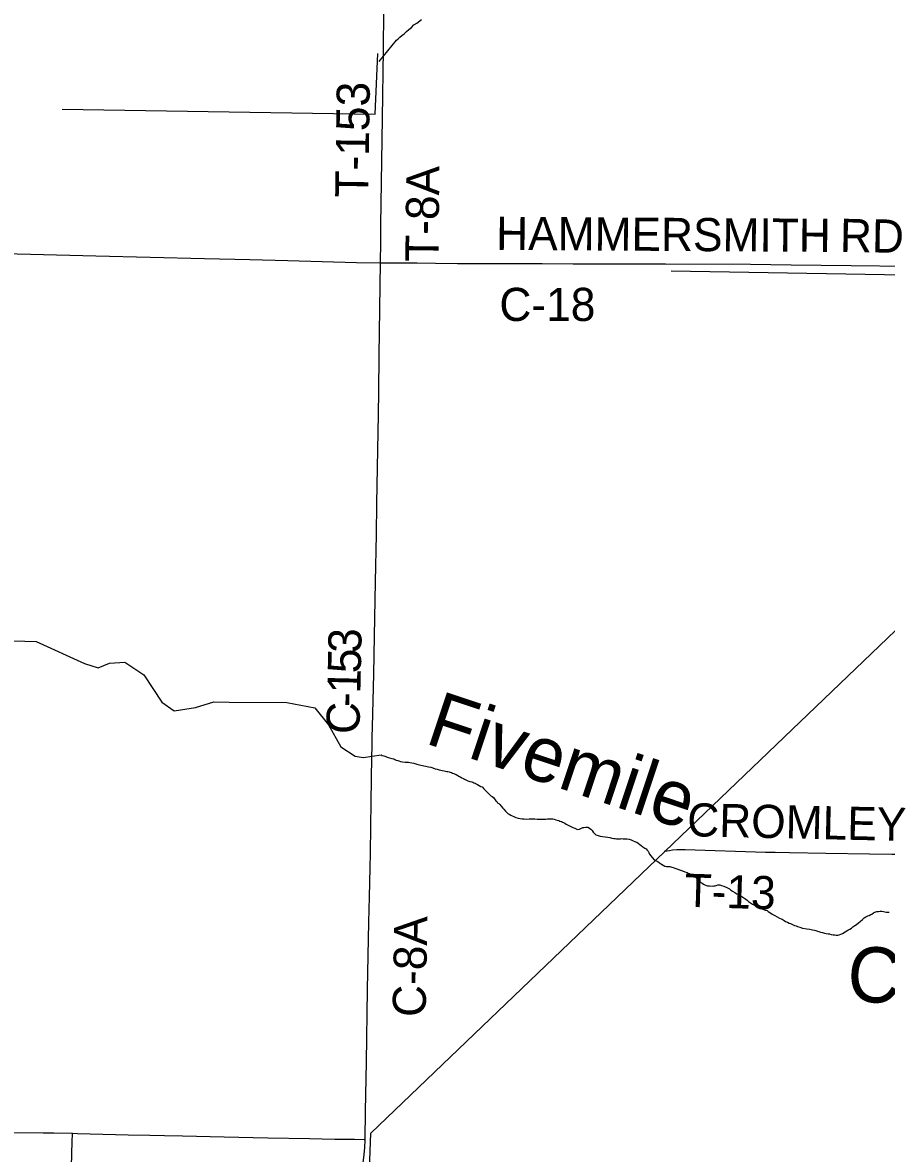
# Model space of a CAD drawing. Extents: x 2.1 to 73.9, y 4 to 26.
# Drawn here: x 46.312 to 47.053, y 20.538 to 21.507 of the extents above; entities that cross this region are included whole.
import ezdxf

# ---------------------------------------------------------------- set-up
doc = ezdxf.new("R2010")
doc.units = 0
for name, color, linetype in [('GM_X_County_Road', 7, 'Continuous'), ('GM_X_County_Road_Text', 7, 'Continuous'), ('GM_X_Minor_River', 7, 'Continuous'), ('GM_X_Minor_River_Text', 7, 'Continuous'), ('GM_X_Township_Road', 7, 'Continuous'), ('GM_X_Township_Road_Text', 7, 'Continuous')]:
    doc.layers.add(name, color=color, linetype=linetype)

msp = doc.modelspace()

# ---------------------------------------------------------------- linework, layer by layer
at = {"layer": 'GM_X_County_Road'}
for points in [[(46.11629, 21.31345), (46.12589, 21.31327), (46.20514, 21.31127), (46.31858, 21.30842), (46.37453, 21.30696), (46.46777, 21.30484), (46.50662, 21.30389), (46.53926, 21.303), (46.5983, 21.30142), (46.61885, 21.30097)], [(46.6114, 20.87782), (46.61162, 20.88667), (46.61178, 20.89441), (46.61197, 20.9035), (46.61311, 20.94851), (46.61373, 20.98114), (46.61462, 21.02777), (46.61527, 21.06817), (46.61573, 21.09458), (46.61613, 21.12566), (46.6167, 21.15597), (46.61698, 21.1711), (46.61732, 21.19093), (46.61745, 21.2005), (46.61762, 21.21173), (46.61776, 21.22202), (46.61885, 21.30097)], [(46.61885, 21.30097), (46.63212, 21.30095), (46.65016, 21.30093), (46.66602, 21.30086), (46.68497, 21.30055), (46.6977, 21.30056), (46.71138, 21.30052), (46.75736, 21.30039), (46.78409, 21.30028), (46.86332, 21.30012), (46.93605, 21.29991), (46.97116, 21.29949), (47.02243, 21.29887), (47.12039, 21.2977)], [(46.61012, 20.79511), (46.61013, 20.7956), (46.61082, 20.83914), (46.6114, 20.87782)], [(46.6057, 20.54966), (46.60607, 20.57404), (46.6067, 20.61605), (46.60779, 20.67828), (46.60887, 20.73584), (46.60936, 20.75762), (46.60984, 20.78251), (46.61012, 20.79511)]]:
    msp.add_lwpolyline(points, dxfattribs=at)
at = {"layer": 'GM_X_Minor_River'}
for points in [[(46.60122, 20.30202), (46.61067, 20.55521), (47.78988, 21.68452)], [(46.61774, 21.47359), (46.63257, 21.49178), (46.63395, 21.49307), (46.63532, 21.49436), (46.63708, 21.49582), (46.63904, 21.49747), (46.641, 21.4993), (46.64315, 21.50094), (46.6453, 21.50278), (46.64747, 21.50499), (46.64999, 21.50662), (46.6539, 21.50953)], [(46.34587, 21.43265), (46.61416, 21.42846), (46.61653, 21.48054)], [(46.86811, 21.2943), (47.3007, 21.28672)], [(46.29433, 20.97731), (46.32361, 20.97666), (46.36483, 20.95753), (46.37662, 20.95408), (46.38632, 20.95785), (46.39963, 20.95876), (46.41578, 20.94807), (46.43114, 20.92465), (46.44196, 20.9172), (46.46003, 20.92), (46.47582, 20.92471), (46.48894, 20.92467), (46.53838, 20.92434), (46.56252, 20.91971), (46.57428, 20.90522), (46.5849, 20.88618), (46.59705, 20.87835), (46.60406, 20.87711)], [(46.60406, 20.87711), (46.61951, 20.87946), (46.62025, 20.87887), (46.62157, 20.87863), (46.62327, 20.87801), (46.62458, 20.87739), (46.62666, 20.87694), (46.62855, 20.87631), (46.63024, 20.87587), (46.63118, 20.87546), (46.63231, 20.87485), (46.63363, 20.87462), (46.63457, 20.87421), (46.63589, 20.87378), (46.63759, 20.87335), (46.63987, 20.87308), (46.64139, 20.87303), (46.64272, 20.87299), (46.64385, 20.87276), (46.64556, 20.87251), (46.64727, 20.87227), (46.64821, 20.87204), (46.64991, 20.87142), (46.65104, 20.87119), (46.65218, 20.87096), (46.65596, 20.87008), (46.65766, 20.86964), (46.66012, 20.86918), (46.66201, 20.86873), (46.6637, 20.86811), (46.66578, 20.86747), (46.66748, 20.86703), (46.66917, 20.86659), (46.67049, 20.86617), (46.67163, 20.86594), (46.67353, 20.86569), (46.67466, 20.86546), (46.67561, 20.86524), (46.67655, 20.86502), (46.67769, 20.86479), (46.67863, 20.86457), (46.67957, 20.86416), (46.6807, 20.86374), (46.68164, 20.86333), (46.68277, 20.86291), (46.68371, 20.8625), (46.68501, 20.86169), (46.68595, 20.86109), (46.68726, 20.86048), (46.68857, 20.85967), (46.68988, 20.85906), (46.691, 20.85845), (46.69213, 20.85803), (46.69363, 20.85722), (46.69551, 20.85659), (46.69702, 20.85616), (46.69797, 20.85594), (46.69891, 20.85553), (46.70004, 20.85511), (46.70097, 20.85451), (46.7019, 20.8539), (46.7034, 20.85309), (46.7049, 20.85228), (46.70603, 20.85187), (46.7075, 20.85029), (46.70879, 20.84892), (46.70989, 20.84774), (46.711, 20.84675), (46.71211, 20.84558), (46.71359, 20.84439), (46.71452, 20.84359), (46.71564, 20.8428), (46.71765, 20.84007), (46.71857, 20.83927), (46.7193, 20.8383), (46.72024, 20.8377), (46.72116, 20.83691), (46.72226, 20.83554), (46.72373, 20.83378), (46.72446, 20.8328), (46.72612, 20.83122), (46.72816, 20.82925), (46.72909, 20.82865), (46.73058, 20.82765), (46.7317, 20.82704), (46.73321, 20.82642), (46.7349, 20.8258), (46.73697, 20.82516), (46.73868, 20.82491), (46.74039, 20.82466), (46.74209, 20.82442), (46.74418, 20.82435), (46.74628, 20.82447), (46.74761, 20.82442), (46.74914, 20.82456), (46.75123, 20.82449), (46.75332, 20.82423), (46.7556, 20.82416), (46.75751, 20.82428), (46.75884, 20.82424), (46.76056, 20.82437)], [(46.76056, 20.82437), (46.76209, 20.82451), (46.76342, 20.82447), (46.76533, 20.8246), (46.76666, 20.82455), (46.76779, 20.82413), (46.76911, 20.82371), (46.77043, 20.82329), (46.77175, 20.82305), (46.77269, 20.82264), (46.77401, 20.82221), (46.77495, 20.8218), (46.77589, 20.82139), (46.77701, 20.82078), (46.77813, 20.81999), (46.78375, 20.81714), (46.78544, 20.81651), (46.78657, 20.8159), (46.78789, 20.81548), (46.78942, 20.81581), (46.79135, 20.8165), (46.79232, 20.81704), (46.79327, 20.8172), (46.795, 20.81752), (46.79651, 20.81728), (46.7982, 20.81647), (46.79913, 20.81568), (46.80042, 20.81449), (46.80133, 20.81313), (46.80244, 20.81195), (46.80336, 20.81097), (46.80543, 20.81014), (46.80713, 20.8097), (46.80921, 20.80944), (46.81148, 20.80899), (46.81376, 20.80872), (46.81546, 20.80847), (46.81736, 20.80803), (46.81887, 20.80779), (46.82001, 20.80756), (46.82115, 20.80752), (46.8221, 20.80749), (46.82324, 20.80745), (46.82476, 20.8074), (46.82591, 20.80756), (46.82686, 20.80752), (46.82781, 20.80749), (46.82933, 20.80744), (46.83047, 20.8074), (46.83199, 20.80716), (46.83293, 20.80694), (46.83387, 20.80653), (46.835, 20.80611), (46.83763, 20.80488), (46.83857, 20.80447), (46.83968, 20.80367), (46.84118, 20.80267), (46.84229, 20.80169), (46.84378, 20.80068), (46.84545, 20.79949), (46.84657, 20.79869), (46.84749, 20.79771), (46.84842, 20.79692), (46.84895, 20.79557), (46.84967, 20.79421), (46.85057, 20.79285), (46.85186, 20.79128), (46.85351, 20.78952), (46.85539, 20.7885), (46.8567, 20.78789), (46.85818, 20.7867), (46.85968, 20.7857), (46.86117, 20.7847), (46.86267, 20.78408), (46.86418, 20.78365), (46.86532, 20.78361), (46.86684, 20.78356), (46.86873, 20.78311), (46.86986, 20.7827), (46.87118, 20.78227), (46.87307, 20.78164), (46.87532, 20.7808), (46.87777, 20.77996), (46.87984, 20.77913), (46.88173, 20.7785), (46.88266, 20.77809), (46.88379, 20.77767), (46.88566, 20.77646), (46.88735, 20.77584), (46.88865, 20.77484), (46.88959, 20.77424), (46.89049, 20.77288), (46.89179, 20.77169), (46.89289, 20.77033), (46.89457, 20.76932), (46.89588, 20.76851), (46.897, 20.76791), (46.89832, 20.76729), (46.89926, 20.76707), (46.90097, 20.76701), (46.90364, 20.76693)], [(46.90364, 20.76693), (46.90478, 20.76708), (46.90573, 20.76704), (46.9067, 20.76739), (46.90824, 20.76791), (46.90995, 20.76805), (46.91127, 20.76743), (46.91334, 20.76679), (46.91653, 20.76535), (46.91803, 20.76454), (46.91896, 20.76375), (46.92063, 20.76255), (46.92269, 20.76153), (46.92456, 20.76033), (46.92643, 20.75932), (46.92868, 20.7581), (46.93035, 20.75671), (46.93203, 20.75571), (46.93333, 20.75471), (46.93444, 20.75372), (46.93612, 20.75253), (46.93798, 20.75132), (46.94286, 20.74907), (46.94474, 20.74825), (46.9468, 20.74704), (46.94906, 20.74639), (46.95038, 20.74596), (46.95131, 20.74517), (46.9528, 20.74417), (46.95466, 20.74278), (46.9569, 20.74156), (46.95916, 20.74054), (46.96103, 20.73952), (46.96234, 20.73891), (46.96329, 20.73869), (46.96496, 20.73749), (46.96627, 20.73669), (46.96796, 20.73587), (46.96927, 20.73525), (46.9704, 20.73484), (46.97171, 20.73422), (46.97283, 20.73361), (46.97396, 20.7332), (46.97528, 20.73277), (46.9766, 20.73235), (46.97849, 20.73171), (46.98075, 20.73088), (46.98454, 20.73037), (46.987, 20.72991), (46.98927, 20.72945), (46.99116, 20.7292), (46.99229, 20.72878), (46.99361, 20.72836), (46.99474, 20.72794), (46.99625, 20.72751), (46.99795, 20.72707), (46.99965, 20.72644), (47.00097, 20.72621), (47.00287, 20.72596), (47.00401, 20.72592), (47.00533, 20.72549), (47.00703, 20.72525), (47.00836, 20.72501), (47.0095, 20.72497), (47.01102, 20.72492), (47.01218, 20.72526), (47.01353, 20.72579), (47.01507, 20.72631), (47.01972, 20.72901), (47.02127, 20.72991), (47.02264, 20.73081), (47.024, 20.73191), (47.02575, 20.73299), (47.02712, 20.73409), (47.02868, 20.73537), (47.03025, 20.73665), (47.03221, 20.73829), (47.03377, 20.73957), (47.03514, 20.74067), (47.03668, 20.74138), (47.03784, 20.74172), (47.03938, 20.74243), (47.04035, 20.74278), (47.04171, 20.74387), (47.04288, 20.7446), (47.04461, 20.74511), (47.04595, 20.74525), (47.04729, 20.7454), (47.04881, 20.74535), (47.05032, 20.74511), (47.05259, 20.74465), (47.05507, 20.74457)]]:
    msp.add_lwpolyline(points, dxfattribs=at)
at = {"layer": 'GM_X_Township_Road'}
for points in [[(46.61885, 21.30097), (46.6189, 21.30538), (46.61898, 21.3147), (46.61922, 21.33333), (46.62046, 21.42497), (46.62128, 21.48399), (46.62181, 21.51661), (46.62283, 21.57873), (46.62359, 21.62998), (46.62433, 21.67502), (46.62488, 21.7123), (46.62535, 21.75734), (46.62557, 21.77598), (46.62597, 21.81326), (46.62643, 21.82894)], [(46.6114, 20.87782), (46.61162, 20.88667), (46.61178, 20.89441), (46.61197, 20.9035), (46.61311, 20.94851), (46.61373, 20.98114), (46.61462, 21.02777), (46.61527, 21.06817), (46.61573, 21.09458), (46.61613, 21.12566), (46.6167, 21.15597), (46.61698, 21.1711), (46.61732, 21.19093), (46.61745, 21.2005), (46.61762, 21.21173), (46.61776, 21.22202), (46.61885, 21.30097)], [(46.61012, 20.79511), (46.61013, 20.7956), (46.61082, 20.83914), (46.6114, 20.87782)], [(46.86216, 20.79684), (46.86457, 20.79717), (46.8667, 20.79749), (46.86938, 20.79791), (46.87288, 20.79824), (46.87567, 20.79829), (46.88002, 20.79817), (46.94914, 20.79608), (46.95734, 20.79586), (46.96946, 20.79564), (47.00085, 20.79515), (47.03815, 20.79464), (47.05742, 20.79437), (47.07172, 20.79425), (47.08695, 20.79413), (47.09996, 20.79402), (47.10977, 20.79393), (47.12549, 20.79385), (47.13877, 20.79368), (47.15825, 20.79346), (47.17083, 20.79328), (47.19507, 20.79278), (47.2019, 20.79266), (47.22721, 20.79249)], [(46.6057, 20.54966), (46.60607, 20.57404), (46.6067, 20.61605), (46.60779, 20.67828), (46.60887, 20.73584), (46.60936, 20.75762), (46.60984, 20.78251), (46.61012, 20.79511)], [(46.10423, 20.55908), (46.11657, 20.55892), (46.13366, 20.55856), (46.17252, 20.55792), (46.22068, 20.55683), (46.2471, 20.55643), (46.2688, 20.55616), (46.30299, 20.55575), (46.32941, 20.55545), (46.33873, 20.55533), (46.35458, 20.555)], [(46.35388, 20.52637), (46.35425, 20.54815), (46.35453, 20.55406), (46.35458, 20.555)], [(46.35458, 20.555), (46.35892, 20.55491), (46.40243, 20.55371), (46.42107, 20.55335), (46.4335, 20.55313), (46.44904, 20.5528), (46.48477, 20.55194), (46.52206, 20.55109), (46.55781, 20.55045), (46.57956, 20.55002), (46.59666, 20.54988), (46.60476, 20.54969), (46.6057, 20.54966)], [(46.59693, 20.30195), (46.59793, 20.32301), (46.59818, 20.33159), (46.59872, 20.34713), (46.59879, 20.35802), (46.59876, 20.36188), (46.59872, 20.36579), (46.59858, 20.37513), (46.5985, 20.37823), (46.59855, 20.38912), (46.59887, 20.40779), (46.59928, 20.42802), (46.59974, 20.44045), (46.60149, 20.47152), (46.60195, 20.48396), (46.60263, 20.51196), (46.60305, 20.52128), (46.60354, 20.52748), (46.6047, 20.53675), (46.60537, 20.54294), (46.60569, 20.54915), (46.6057, 20.54966)]]:
    msp.add_lwpolyline(points, dxfattribs=at)

# ---------------------------------------------------------------- texts
at = {"layer": 'GM_X_County_Road_Text'}
for s, height, rotation, p in [('HAMMERSMITH', 0.0284091, 359.63879, (46.71793, 21.31219)), ('RD', 0.028409, 359.01876, (47.01266, 21.3105)), ('C-18', 0.028409, 0.00001, (46.72079, 21.25123)), ('3', 0.02841, 88.89445, (46.60229, 20.96652)), ('5', 0.02841, 88.80855, (46.60193, 20.94911)), ('1', 0.02841, 88.69429, (46.60153, 20.93169)), ('-', 0.02841, 88.6097, (46.60125, 20.92009)), ('C', 0.02841, 88.59319, (46.60068, 20.89693)), ('C-8A', 0.028409, 88.9308, (46.65752, 20.65451))]:
    msp.add_text(s, height=height, rotation=rotation, dxfattribs=at).set_placement(p)
at = {"layer": 'GM_X_Minor_River_Text'}
for s, height, rotation, p in [('Fivemile', 0.047374, 341.5555, (46.65592, 20.88964)), ('Creek', 0.047372, 356.41895, (47.01808, 20.66867))]:
    msp.add_text(s, height=height, rotation=rotation, dxfattribs=at).set_placement(p)
at = {"layer": 'GM_X_Township_Road_Text'}
for s, rotation, p in [('T-153', 89.16012, (46.6083, 21.3568)), ('T-8A', 89.36558, (46.66848, 21.30176)), ('CROMLEY', 358.73202, (46.88165, 20.80968)), ('T-13', 358.23178, (46.87927, 20.74923))]:
    msp.add_text(s, height=0.028409, rotation=rotation, dxfattribs=at).set_placement(p)

doc.saveas('drawing.dxf')
